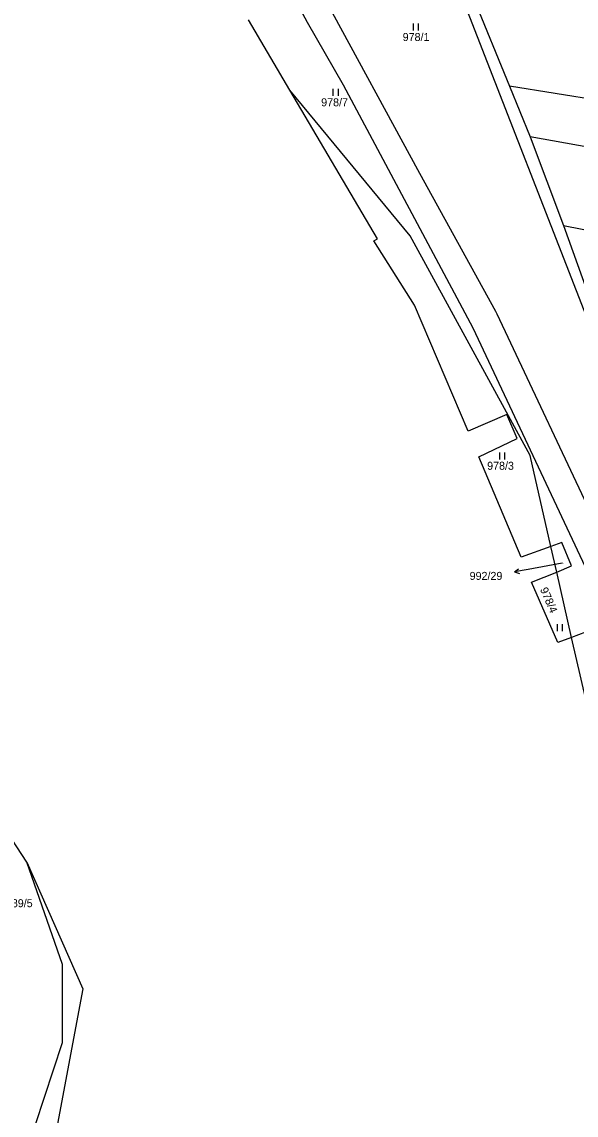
# Model space of a CAD drawing. Extents: x -795483 to -789093, y -1112258 to -1108741.
# Drawn here: x -791772.5 to -791654.7, y -1109788.3 to -1109556 of the extents above; entities that cross this region are included whole.
import ezdxf

# ---------------------------------------------------------------- set-up
doc = ezdxf.new("R2010")
doc.units = 0
for name, color, linetype in [('Komunikace', 7, 'Continuous'), ('Vrstva 1', 7, 'Continuous'), ('Vrstva 14', 7, 'Continuous'), ('Vrstva 16', 7, 'Continuous'), ('Vrstva 23', 7, 'Continuous')]:
    doc.layers.add(name, color=color, linetype=linetype)

msp = doc.modelspace()

# ---------------------------------------------------------------- linework, layer by layer
at = {"layer": 'Komunikace'}
msp.add_line((-791657.69, -1109671.06), (-791664.87, -1109672.37), dxfattribs=at)
at = {"layer": 'Vrstva 1'}
for p, q in [((-791769.36, -1109449.07), (-791711.88, -1109556.06)), ((-791687.91, -1109588.27), (-791729.87, -1109510.96)), ((-791677.75, -1109547.93), (-791668.82, -1109569.72)), ((-791651.36, -1109621.51), (-791679.45, -1109549.38)), ((-791715.53, -1109570.53), (-791724.34, -1109555.59)), ((-791711.88, -1109556.06), (-791704.23, -1109569.43)), ((-791696.9, -1109602.1), (-791715.53, -1109570.53)), ((-791689.99, -1109601.5), (-791715.53, -1109570.53)), ((-791704.23, -1109569.43), (-791676.67, -1109621.05)), ((-791628.84, -1109576.08), (-791668.82, -1109569.72)), ((-791668.82, -1109569.72), (-791664.46, -1109580.45)), ((-791624.04, -1109587.72), (-791664.46, -1109580.45)), ((-791664.46, -1109580.45), (-791657.4, -1109599.33)), ((-791671.78, -1109617.58), (-791687.91, -1109588.27)), ((-791657.4, -1109599.33), (-791627.96, -1109605.11)), ((-791657.4, -1109599.33), (-791648.72, -1109623.49)), ((-791697.68, -1109602.57), (-791696.9, -1109602.1)), ((-791689.03, -1109616.23), (-791697.68, -1109602.57)), ((-791664.49, -1109648.17), (-791689.99, -1109601.5)), ((-791677.61, -1109643.03), (-791689.03, -1109616.23)), ((-791671.48, -1109618.12), (-791671.78, -1109617.58)), ((-791636.66, -1109692.08), (-791671.48, -1109618.12)), ((-791676.67, -1109621.05), (-791626.58, -1109727.58)), ((-791669.43, -1109639.46), (-791677.61, -1109643.03)), ((-791667.21, -1109644.53), (-791669.43, -1109639.46)), ((-791675.34, -1109648.46), (-791667.21, -1109644.53)), ((-791666.38, -1109669.78), (-791675.34, -1109648.46)), ((-791660.06, -1109667.53), (-791664.49, -1109648.17)), ((-791660.06, -1109667.53), (-791666.38, -1109669.78)), ((-791657.71, -1109666.69), (-791660.06, -1109667.53)), ((-791658.82, -1109672.94), (-791660.06, -1109667.53)), ((-791655.66, -1109671.65), (-791657.71, -1109666.69)), ((-791664.16, -1109675.12), (-791658.82, -1109672.94)), ((-791658.82, -1109672.94), (-791655.66, -1109671.65)), ((-791655.65, -1109686.82), (-791658.82, -1109672.94)), ((-791658.57, -1109687.91), (-791664.16, -1109675.12)), ((-791655.65, -1109686.82), (-791658.57, -1109687.91)), ((-791652.69, -1109685.71), (-791655.65, -1109686.82)), ((-791651.59, -1109704.55), (-791655.65, -1109686.82)), ((-791771.43, -1109734.56), (-791774.59, -1109729.68)), ((-791763.85, -1109756.31), (-791771.43, -1109734.56)), ((-791771.43, -1109734.56), (-791759.54, -1109761.52)), ((-791763.81, -1109772.9), (-791763.85, -1109756.31)), ((-791759.54, -1109761.52), (-791767.47, -1109804.06)), ((-791769.61, -1109790.37), (-791763.81, -1109772.9))]:
    msp.add_line(p, q, dxfattribs=at)
at = {"layer": 'Vrstva 16'}
for p, q in [((-791667.82, -1109672.91), (-791666.93, -1109672.24)), ((-791664.87, -1109672.37), (-791667.82, -1109672.91)), ((-791667.82, -1109672.91), (-791666.75, -1109673.22))]:
    msp.add_line(p, q, dxfattribs=at)
at = {"layer": 'Vrstva 23'}
for p, q in [((-791689.24, -1109557.9), (-791689.24, -1109556.4)), ((-791688.24, -1109556.4), (-791688.24, -1109557.9)), ((-791706.29, -1109571.77), (-791706.29, -1109570.27)), ((-791705.29, -1109570.27), (-791705.29, -1109571.77)), ((-791670.91, -1109649.01), (-791670.91, -1109647.51)), ((-791669.91, -1109647.51), (-791669.91, -1109649.01)), ((-791658.66, -1109685.53), (-791658.66, -1109684.03)), ((-791657.66, -1109684.03), (-791657.66, -1109685.53))]:
    msp.add_line(p, q, dxfattribs=at)

# ---------------------------------------------------------------- texts
at = {"layer": 'Vrstva 14'}
for s, height, p in [('978/1', 1.7, (-791691.55, -1109560.1)), ('978/7', 1.7, (-791708.87, -1109573.97)), ('978/3', 1.7, (-791673.6, -1109651.21)), ('992/29', 0.1, (-791657.69, -1109671.06)), ('989/5', 1.7, (-791775.87, -1109744.16))]:
    msp.add_text(s, height=height, dxfattribs=at).set_placement(p)
msp.add_text('978/4', height=1.7, rotation=293.344, dxfattribs=at).set_placement((-791662.4, -1109676.62))
at = {"layer": 'Vrstva 16'}
msp.add_text('992/29', height=1.7, dxfattribs=at).set_placement((-791677.32, -1109674.61))

doc.saveas('drawing.dxf')
